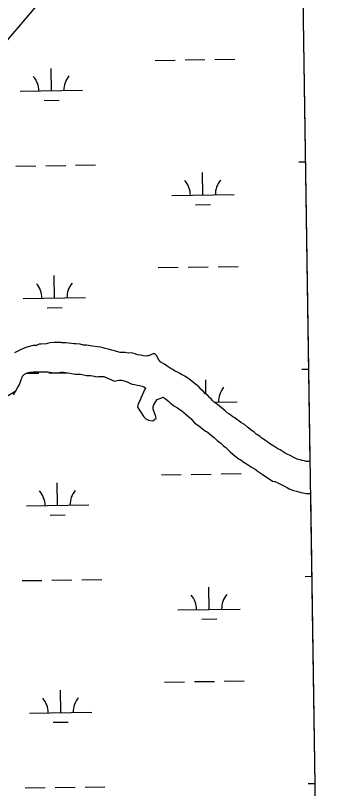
# Model space of a CAD drawing. Extents: x 3807117 to 3845308, y 337856 to 363736.
# Drawn here: x 3842666 to 3843179, y 346874 to 348115 of the extents above; entities that cross this region are included whole.
import ezdxf

# ---------------------------------------------------------------- set-up
doc = ezdxf.new("R2010")
doc.units = 0
for name, color, linetype in [('V-GRID-FRAM', 7, 'Continuous'), ('V-SITE-VEGE', 7, 'Continuous'), ('V-TOPO-SHOR', 7, 'Continuous'), ('V-WETL-SWMP', 7, 'Continuous')]:
    doc.layers.add(name, color=color, linetype=linetype)

msp = doc.modelspace()

# ---------------------------------------------------------------- linework, layer by layer
at = {"layer": 'V-GRID-FRAM'}
msp.add_lwpolyline([(3811100.6, 361461.9), (3842914.2, 361938.5), (3843194.5, 343758.3), (3811365, 343281.4), (3811100.6, 361461.9)], dxfattribs=at)
at = {"layer": 'V-SITE-VEGE'}
msp.add_line((3842745.4, 348184.2), (3842568.8, 347977.2), dxfattribs=at)
at = {"layer": 'V-TOPO-SHOR'}
for p, q in [((3842680.1, 347580.9), (3842674, 347578.5)), ((3842684.4, 347582.5), (3842680.1, 347580.9)), ((3842694.7, 347585.5), (3842684.4, 347582.5)), ((3842699.9, 347585.5), (3842694.7, 347585.5)), ((3842704.1, 347587.5), (3842699.9, 347585.5)), ((3842707.2, 347587.4), (3842704.1, 347587.5)), ((3842716.2, 347588.1), (3842707.2, 347587.4)), ((3842717.7, 347588.7), (3842716.2, 347588.1)), ((3842721.3, 347589.5), (3842717.7, 347588.7)), ((3842728, 347590.4), (3842721.3, 347589.5)), ((3842736.3, 347590.4), (3842728, 347590.4)), ((3842738.3, 347590.1), (3842736.3, 347590.4)), ((3842739.2, 347590), (3842738.3, 347590.1)), ((3842740.7, 347589.7), (3842739.2, 347590)), ((3842746.7, 347589.7), (3842740.7, 347589.7)), ((3842760.2, 347587.9), (3842746.7, 347589.7)), ((3842763.3, 347587.9), (3842760.2, 347587.9)), ((3842769.7, 347587.2), (3842763.3, 347587.9)), ((3842775.2, 347586), (3842769.7, 347587.2)), ((3842780, 347585.7), (3842775.2, 347586)), ((3842786.7, 347585), (3842780, 347585.7)), ((3842789.9, 347584.2), (3842786.7, 347585)), ((3842797.5, 347583.1), (3842789.9, 347584.2)), ((3842802.6, 347582.7), (3842797.5, 347583.1)), ((3842807, 347581.6), (3842802.6, 347582.7)), ((3842809.8, 347580.4), (3842807, 347581.6)), ((3842814.9, 347579.7), (3842809.8, 347580.4)), ((3842670.9, 347576.5), (3842664.6, 347573.5)), ((3842674, 347578.5), (3842670.9, 347576.5)), ((3842820.9, 347577.7), (3842814.9, 347579.7)), ((3842824.9, 347577), (3842820.9, 347577.7)), ((3842830.4, 347575.4), (3842824.9, 347577)), ((3842834, 347574.3), (3842830.4, 347575.4)), ((3842838.8, 347573.9), (3842834, 347574.3)), ((3842841.9, 347574), (3842838.8, 347573.9)), ((3842846.7, 347573.2), (3842841.9, 347574)), ((3842851.5, 347573.3), (3842846.7, 347573.2)), ((3842858.2, 347571.7), (3842851.5, 347573.3)), ((3842861.8, 347570.6), (3842858.2, 347571.7)), ((3842866.6, 347569.8), (3842861.8, 347570.6)), ((3842870.9, 347568.7), (3842866.6, 347569.8)), ((3842875.3, 347568.3), (3842870.9, 347568.7)), ((3842877.2, 347568.5), (3842875.3, 347568.3)), ((3842878.9, 347568.7), (3842877.2, 347568.5)), ((3842882, 347569.6), (3842878.9, 347568.7)), ((3842886.4, 347572), (3842882, 347569.6)), ((3842889.9, 347572), (3842886.4, 347572)), ((3842892.7, 347568.9), (3842889.9, 347572)), ((3842895.6, 347562.6), (3842892.7, 347568.9)), ((3842899.2, 347558.6), (3842895.6, 347562.6)), ((3842905.1, 347555.1), (3842899.2, 347558.6)), ((3842689, 347542.3), (3842695.3, 347543.1)), ((3842695.3, 347543.1), (3842718, 347542.9)), ((3842718, 347542.9), (3842725.2, 347541.8)), ((3842909.5, 347552.4), (3842905.1, 347555.1)), ((3842914.3, 347548.9), (3842909.5, 347552.4)), ((3842918.3, 347546.9), (3842914.3, 347548.9)), ((3842921.9, 347544.2), (3842918.3, 347546.9)), ((3842925.1, 347543), (3842921.9, 347544.2)), ((3842929.5, 347540.3), (3842925.1, 347543)), ((3842674.4, 347526.8), (3842675.5, 347531)), ((3842675.5, 347531), (3842676.8, 347533.9)), ((3842676.8, 347533.9), (3842676.9, 347534.3)), ((3842676.9, 347534.3), (3842677.6, 347536.1)), ((3842677.6, 347536.1), (3842680.8, 347539.2)), ((3842680.8, 347539.2), (3842684.9, 347541.2)), ((3842684.9, 347541.2), (3842689, 347542.3)), ((3842725.2, 347541.8), (3842733.5, 347541.7)), ((3842733.5, 347541.7), (3842738.7, 347542.7)), ((3842738.7, 347542.7), (3842742.8, 347542.6)), ((3842742.8, 347542.6), (3842750, 347541.5)), ((3842750, 347541.5), (3842762.4, 347539.3)), ((3842762.4, 347539.3), (3842770.7, 347539.2)), ((3842770.7, 347539.2), (3842780, 347537)), ((3842780, 347537), (3842787.2, 347537)), ((3842787.2, 347537), (3842792.4, 347535.9)), ((3842792.4, 347535.9), (3842795.4, 347534.8)), ((3842795.4, 347534.8), (3842798.6, 347535.8)), ((3842798.6, 347535.8), (3842807.9, 347535.7)), ((3842807.9, 347535.7), (3842811.7, 347534.2)), ((3842811.7, 347534.2), (3842815.1, 347532.5)), ((3842815.1, 347532.5), (3842818.1, 347531.4)), ((3842818.1, 347531.4), (3842822.3, 347529.3)), ((3842932.3, 347538.7), (3842929.5, 347540.3)), ((3842937.8, 347536), (3842932.3, 347538.7)), ((3842946.6, 347530.1), (3842937.8, 347536)), ((3842667, 347512.5), (3842670.2, 347518.6)), ((3842670.2, 347518.6), (3842672.3, 347521.7)), ((3842672.3, 347521.7), (3842674.4, 347526.8)), ((3842822.3, 347529.3), (3842825.3, 347528.3)), ((3842825.3, 347528.3), (3842829.5, 347529.2)), ((3842829.5, 347529.2), (3842832.4, 347529.6)), ((3842832.4, 347529.6), (3842836.8, 347529.5)), ((3842836.8, 347529.5), (3842845.5, 347526.8)), ((3842845.5, 347526.8), (3842849.5, 347524.9)), ((3842849.5, 347524.9), (3842853.5, 347523.3)), ((3842853.5, 347523.3), (3842857.1, 347522.6)), ((3842857.1, 347522.6), (3842861.8, 347521.8)), ((3842861.8, 347521.8), (3842865, 347521.1)), ((3842865, 347521.1), (3842869.4, 347520.3)), ((3842869.4, 347520.3), (3842872.2, 347519.1)), ((3842872.2, 347519.1), (3842874.6, 347517.2)), ((3842952.2, 347525.4), (3842946.6, 347530.1)), ((3842957, 347521.9), (3842952.2, 347525.4)), ((3842960.6, 347518.7), (3842957, 347521.9)), ((3842964.2, 347514.8), (3842960.6, 347518.7)), ((3842633.8, 347493.2), (3842667, 347512.5)), ((3842873.8, 347515.3), (3842867.4, 347500.9)), ((3842874.7, 347516.6), (3842873.8, 347515.3)), ((3842874.6, 347517.2), (3842874.7, 347516.6)), ((3842967.4, 347512.1), (3842964.2, 347514.8)), ((3842970.6, 347508.5), (3842967.4, 347512.1)), ((3842974.6, 347505), (3842970.6, 347508.5)), ((3842866.3, 347497.8), (3842863.2, 347491.7)), ((3842867.4, 347500.9), (3842866.3, 347497.8)), ((3842888.4, 347491.1), (3842891.1, 347495.5)), ((3842891.1, 347495.5), (3842893.2, 347498.6)), ((3842893.2, 347498.6), (3842899.4, 347500.6)), ((3842899.4, 347500.6), (3842902.8, 347502.2)), ((3842902.8, 347502.2), (3842906.4, 347500)), ((3842906.4, 347500), (3842909.2, 347497.7)), ((3842909.2, 347497.7), (3842912, 347495.7)), ((3842912, 347495.7), (3842914.4, 347493.4)), ((3842914.4, 347493.4), (3842920, 347488.6)), ((3842977.4, 347501.9), (3842974.6, 347505)), ((3842979.8, 347499.9), (3842977.4, 347501.9)), ((3842982.2, 347497.1), (3842979.8, 347499.9)), ((3842985.4, 347494), (3842982.2, 347497.1)), ((3842990.2, 347490.5), (3842985.4, 347494)), ((3842863.2, 347491.7), (3842862.1, 347486.5)), ((3842862.1, 347486.5), (3842867.2, 347478.2)), ((3842886.9, 347487.3), (3842888.1, 347490.3)), ((3842886.9, 347483.1), (3842886.9, 347487.3)), ((3842887.9, 347480), (3842886.9, 347483.1)), ((3842888.1, 347490.3), (3842888.2, 347490.8)), ((3842888.2, 347490.8), (3842888.4, 347491.1)), ((3842920, 347488.6), (3842926, 347485.1)), ((3842926, 347485.1), (3842930.4, 347482)), ((3842930.4, 347482), (3842933.2, 347480.4)), ((3843002.2, 347480.7), (3842990.2, 347490.5)), ((3842867.2, 347478.2), (3842872.2, 347470.9)), ((3842872.2, 347470.9), (3842875.3, 347467.8)), ((3842886.6, 347464.5), (3842891.8, 347468.6)), ((3842889.9, 347475.9), (3842887.9, 347480)), ((3842890.9, 347472.8), (3842889.9, 347475.9)), ((3842891.8, 347468.6), (3842890.9, 347472.8)), ((3842933.2, 347480.4), (3842948, 347467.5)), ((3843005.7, 347477.5), (3843002.2, 347480.7)), ((3843009.3, 347475.2), (3843005.7, 347477.5)), ((3843014.9, 347470.9), (3843009.3, 347475.2)), ((3843017.7, 347469.3), (3843014.9, 347470.9)), ((3843021.3, 347466.6), (3843017.7, 347469.3)), ((3842875.3, 347467.8), (3842879.4, 347465.7)), ((3842879.4, 347465.7), (3842886.6, 347464.5)), ((3842948, 347467.5), (3842950, 347465.1)), ((3842950, 347465.1), (3842954, 347460.8)), ((3842954, 347460.8), (3842956.4, 347458.9)), ((3842956.4, 347458.9), (3842962.3, 347454.9)), ((3843024.5, 347464.6), (3843021.3, 347466.6)), ((3843027.7, 347461.9), (3843024.5, 347464.6)), ((3843033.3, 347458.4), (3843027.7, 347461.9)), ((3843038.5, 347454.4), (3843033.3, 347458.4)), ((3842962.3, 347454.9), (3842965.9, 347451.8)), ((3842965.9, 347451.8), (3842970.7, 347447.9)), ((3842970.7, 347447.9), (3842973.5, 347446.7)), ((3842973.5, 347446.7), (3842980.3, 347440.8)), ((3843045.7, 347448.6), (3843038.5, 347454.4)), ((3843048.4, 347446.6), (3843045.7, 347448.6)), ((3843052.4, 347443.1), (3843048.4, 347446.6)), ((3842980.3, 347440.8), (3842984.7, 347437.7)), ((3842984.7, 347437.7), (3842989.9, 347433)), ((3842989.9, 347433), (3842993.5, 347430.2)), ((3843058.4, 347439.2), (3843052.4, 347443.1)), ((3843061.2, 347436.8), (3843058.4, 347439.2)), ((3843065.6, 347433.7), (3843061.2, 347436.8)), ((3843071.6, 347429.8), (3843065.6, 347433.7)), ((3842993.5, 347430.2), (3842995.9, 347427.9)), ((3842995.9, 347427.9), (3842999.9, 347424.4)), ((3842999.9, 347424.4), (3843003.5, 347421.6)), ((3843003.5, 347421.6), (3843010.3, 347414.9)), ((3843075.2, 347427), (3843071.6, 347429.8)), ((3843080.4, 347423.9), (3843075.2, 347427)), ((3843086.7, 347419.6), (3843080.4, 347423.9)), ((3843090.7, 347417.7), (3843086.7, 347419.6)), ((3843010.3, 347414.9), (3843014.7, 347411)), ((3843014.7, 347411), (3843017.9, 347408.3)), ((3843017.9, 347408.3), (3843024.7, 347402.8)), ((3843098.7, 347412.6), (3843090.7, 347417.7)), ((3843102.7, 347410.6), (3843098.7, 347412.6)), ((3843105.5, 347409.1), (3843102.7, 347410.6)), ((3843113.4, 347405.2), (3843105.5, 347409.1)), ((3843024.7, 347402.8), (3843027.4, 347401.6)), ((3843027.4, 347401.6), (3843031.4, 347398.5)), ((3843031.4, 347398.5), (3843034.2, 347396.9)), ((3843034.2, 347396.9), (3843041, 347392.6)), ((3843117.8, 347402.8), (3843113.4, 347405.2)), ((3843122.6, 347401.7), (3843117.8, 347402.8)), ((3843125.8, 347400.5), (3843122.6, 347401.7)), ((3843129.7, 347400.2), (3843125.8, 347400.5)), ((3843132.9, 347399.4), (3843129.7, 347400.2)), ((3843136.5, 347399), (3843132.9, 347399.4)), ((3843138.3, 347399.3), (3843136.5, 347399)), ((3843041, 347392.6), (3843043.4, 347390.7)), ((3843043.4, 347390.7), (3843050.6, 347386.8)), ((3843050.6, 347386.8), (3843052.9, 347385.2)), ((3843052.9, 347385.2), (3843054, 347384.3)), ((3843054, 347384.3), (3843061.6, 347378.7)), ((3843061.6, 347378.7), (3843065.4, 347376.3)), ((3843065.4, 347376.3), (3843074.7, 347370.5)), ((3843074.7, 347370.5), (3843078.4, 347367.6)), ((3843078.4, 347367.6), (3843078.9, 347367.5)), ((3843078.9, 347367.5), (3843082.1, 347366.8)), ((3843082.1, 347366.8), (3843085.7, 347365.3)), ((3843085.7, 347365.3), (3843089.2, 347364.1)), ((3843089.2, 347364.1), (3843093.6, 347361.8)), ((3843093.6, 347361.8), (3843096.8, 347360.2)), ((3843096.8, 347360.2), (3843102.4, 347356.7)), ((3843102.4, 347356.7), (3843105.2, 347355.2)), ((3843105.2, 347355.2), (3843111.9, 347352.8)), ((3843111.9, 347352.8), (3843117.1, 347351.3)), ((3843117.1, 347351.3), (3843123.9, 347349.4)), ((3843123.9, 347349.4), (3843127.8, 347348.6)), ((3843127.8, 347348.6), (3843132.6, 347347.9)), ((3843132.6, 347347.9), (3843137.3, 347347.9)), ((3843137.3, 347347.9), (3843139.1, 347347.7))]:
    msp.add_line(p, q, dxfattribs=at)
at = {"layer": 'V-WETL-SWMP'}
for p, q in [((3843101.6, 349780.7), (3843138.3, 347399.3)), ((3842890.1, 348043), (3842922.1, 348043.5)), ((3842938.1, 348043.8), (3842970.1, 348044.2)), ((3842986.1, 348044.5), (3843018.1, 348045)), ((3842723.8, 347994.1), (3842723.2, 348030.1)), ((3842673.8, 347993.4), (3842773.8, 347994.9)), ((3842712, 347978.5), (3842736, 347978.9)), ((3843120.6, 347880), (3843130.9, 347880.1)), ((3842666.7, 347873.2), (3842698.7, 347873.6)), ((3842714.7, 347873.9), (3842746.7, 347874.4)), ((3842762.7, 347874.6), (3842794.7, 347875.1)), ((3842966.8, 347826.9), (3842966.2, 347862.9)), ((3842916.8, 347826.2), (3843016.8, 347827.7)), ((3842955, 347811.3), (3842979, 347811.7)), ((3842895.1, 347710.4), (3842927.1, 347710.9)), ((3842943.1, 347711.1), (3842975.1, 347711.6)), ((3842991.1, 347711.8), (3843023.1, 347712.3)), ((3842728.7, 347661.5), (3842728.2, 347697.5)), ((3842678.7, 347660.7), (3842778.7, 347662.2)), ((3842717, 347645.9), (3842741, 347646.2)), ((3842680.1, 347580.9), (3842674, 347578.5)), ((3842684.4, 347582.5), (3842680.1, 347580.9)), ((3842694.7, 347585.5), (3842684.4, 347582.5)), ((3842699.9, 347585.5), (3842694.7, 347585.5)), ((3842704.1, 347587.5), (3842699.9, 347585.5)), ((3842707.2, 347587.4), (3842704.1, 347587.5)), ((3842716.2, 347588.1), (3842707.2, 347587.4)), ((3842717.7, 347588.7), (3842716.2, 347588.1)), ((3842721.3, 347589.5), (3842717.7, 347588.7)), ((3842728, 347590.4), (3842721.3, 347589.5)), ((3842736.3, 347590.4), (3842728, 347590.4)), ((3842738.3, 347590.1), (3842736.3, 347590.4)), ((3842739.2, 347590), (3842738.3, 347590.1)), ((3842740.7, 347589.7), (3842739.2, 347590)), ((3842746.7, 347589.7), (3842740.7, 347589.7)), ((3842760.2, 347587.9), (3842746.7, 347589.7)), ((3842763.3, 347587.9), (3842760.2, 347587.9)), ((3842769.7, 347587.2), (3842763.3, 347587.9)), ((3842775.2, 347586), (3842769.7, 347587.2)), ((3842780, 347585.7), (3842775.2, 347586)), ((3842786.7, 347585), (3842780, 347585.7)), ((3842789.9, 347584.2), (3842786.7, 347585)), ((3842797.5, 347583.1), (3842789.9, 347584.2)), ((3842802.6, 347582.7), (3842797.5, 347583.1)), ((3842807, 347581.6), (3842802.6, 347582.7)), ((3842809.8, 347580.4), (3842807, 347581.6)), ((3842814.9, 347579.7), (3842809.8, 347580.4)), ((3842670.9, 347576.5), (3842664.6, 347573.5)), ((3842674, 347578.5), (3842670.9, 347576.5)), ((3842820.9, 347577.7), (3842814.9, 347579.7)), ((3842824.9, 347577), (3842820.9, 347577.7)), ((3842830.4, 347575.4), (3842824.9, 347577)), ((3842834, 347574.3), (3842830.4, 347575.4)), ((3842838.8, 347573.9), (3842834, 347574.3)), ((3842841.9, 347574), (3842838.8, 347573.9)), ((3842846.7, 347573.2), (3842841.9, 347574)), ((3842851.5, 347573.3), (3842846.7, 347573.2)), ((3842858.2, 347571.7), (3842851.5, 347573.3)), ((3842861.8, 347570.6), (3842858.2, 347571.7)), ((3842866.6, 347569.8), (3842861.8, 347570.6)), ((3842870.9, 347568.7), (3842866.6, 347569.8)), ((3842875.3, 347568.3), (3842870.9, 347568.7)), ((3842877.2, 347568.5), (3842875.3, 347568.3)), ((3842878.9, 347568.7), (3842877.2, 347568.5)), ((3842882, 347569.6), (3842878.9, 347568.7)), ((3842886.4, 347572), (3842882, 347569.6)), ((3842889.9, 347572), (3842886.4, 347572)), ((3842892.7, 347568.9), (3842889.9, 347572)), ((3842895.6, 347562.6), (3842892.7, 347568.9)), ((3842899.2, 347558.6), (3842895.6, 347562.6)), ((3842905.1, 347555.1), (3842899.2, 347558.6)), ((3842689, 347542.3), (3842695.3, 347543.1)), ((3842695.3, 347543.1), (3842718, 347542.9)), ((3842718, 347542.9), (3842725.2, 347541.8)), ((3842909.5, 347552.4), (3842905.1, 347555.1)), ((3842914.3, 347548.9), (3842909.5, 347552.4)), ((3842918.3, 347546.9), (3842914.3, 347548.9)), ((3842921.9, 347544.2), (3842918.3, 347546.9)), ((3842925.1, 347543), (3842921.9, 347544.2)), ((3842929.5, 347540.3), (3842925.1, 347543)), ((3843125.6, 347547.3), (3843136, 347547.5)), ((3842674.4, 347526.8), (3842675.5, 347531)), ((3842675.5, 347531), (3842676.8, 347533.9)), ((3842676.8, 347533.9), (3842676.9, 347534.3)), ((3842676.9, 347534.3), (3842677.6, 347536.1)), ((3842677.6, 347536.1), (3842680.8, 347539.2)), ((3842680.8, 347539.2), (3842684.9, 347541.2)), ((3842684, 347540.7), (3842703.7, 347541)), ((3842684.9, 347541.2), (3842689, 347542.3)), ((3842719.7, 347541.3), (3842748.8, 347541.7)), ((3842725.2, 347541.8), (3842733.5, 347541.7)), ((3842733.5, 347541.7), (3842738.7, 347542.7)), ((3842738.7, 347542.7), (3842742.8, 347542.6)), ((3842742.8, 347542.6), (3842750, 347541.5)), ((3842750, 347541.5), (3842762.4, 347539.3)), ((3842762.4, 347539.3), (3842770.7, 347539.2)), ((3842770.7, 347539.2), (3842780, 347537)), ((3842780, 347537), (3842787.2, 347537)), ((3842787.2, 347537), (3842792.4, 347535.9)), ((3842792.4, 347535.9), (3842795.4, 347534.8)), ((3842795.4, 347534.8), (3842798.6, 347535.8)), ((3842798.6, 347535.8), (3842807.9, 347535.7)), ((3842807.9, 347535.7), (3842811.7, 347534.2)), ((3842811.7, 347534.2), (3842815.1, 347532.5)), ((3842815.1, 347532.5), (3842818.1, 347531.4)), ((3842818.1, 347531.4), (3842822.3, 347529.3)), ((3842932.3, 347538.7), (3842929.5, 347540.3)), ((3842937.8, 347536), (3842932.3, 347538.7)), ((3842946.6, 347530.1), (3842937.8, 347536)), ((3842667, 347512.5), (3842670.2, 347518.6)), ((3842670.2, 347518.6), (3842672.3, 347521.7)), ((3842672.3, 347521.7), (3842674.4, 347526.8)), ((3842822.3, 347529.3), (3842825.3, 347528.3)), ((3842825.3, 347528.3), (3842829.5, 347529.2)), ((3842829.5, 347529.2), (3842832.4, 347529.6)), ((3842832.4, 347529.6), (3842836.8, 347529.5)), ((3842836.8, 347529.5), (3842845.5, 347526.8)), ((3842845.5, 347526.8), (3842849.5, 347524.9)), ((3842849.5, 347524.9), (3842853.5, 347523.3)), ((3842853.5, 347523.3), (3842857.1, 347522.6)), ((3842857.1, 347522.6), (3842861.8, 347521.8)), ((3842861.8, 347521.8), (3842865, 347521.1)), ((3842865, 347521.1), (3842869.4, 347520.3)), ((3842869.4, 347520.3), (3842872.2, 347519.1)), ((3842872.2, 347519.1), (3842874.6, 347517.2)), ((3842952.2, 347525.4), (3842946.6, 347530.1)), ((3842957, 347521.9), (3842952.2, 347525.4)), ((3842960.6, 347518.7), (3842957, 347521.9)), ((3842964.2, 347514.8), (3842960.6, 347518.7)), ((3842971.5, 347507.7), (3842971.2, 347530.3)), ((3842662.8, 347506.3), (3842667, 347512.5)), ((3842873.8, 347515.3), (3842867.4, 347500.9)), ((3842874.7, 347516.6), (3842873.8, 347515.3)), ((3842874.6, 347517.2), (3842874.7, 347516.6)), ((3842967.4, 347512.1), (3842964.2, 347514.8)), ((3842970.6, 347508.5), (3842967.4, 347512.1)), ((3842974.6, 347505), (3842970.6, 347508.5)), ((3842866.3, 347497.8), (3842863.2, 347491.7)), ((3842867.4, 347500.9), (3842866.3, 347497.8)), ((3842888.4, 347491.1), (3842891.1, 347495.5)), ((3842891.1, 347495.5), (3842893.2, 347498.6)), ((3842893.2, 347498.6), (3842899.4, 347500.6)), ((3842899.4, 347500.6), (3842902.8, 347502.2)), ((3842902.8, 347502.2), (3842906.4, 347500)), ((3842906.4, 347500), (3842909.2, 347497.7)), ((3842909.2, 347497.7), (3842912, 347495.7)), ((3842912, 347495.7), (3842914.4, 347493.4)), ((3842914.4, 347493.4), (3842920, 347488.6)), ((3842977.4, 347501.9), (3842974.6, 347505)), ((3842979.8, 347499.9), (3842977.4, 347501.9)), ((3842982.2, 347497.1), (3842979.8, 347499.9)), ((3842985.4, 347494), (3842982.2, 347497.1)), ((3842984.9, 347494.5), (3843021.7, 347495)), ((3842990.2, 347490.5), (3842985.4, 347494)), ((3842863.2, 347491.7), (3842862.1, 347486.5)), ((3842862.1, 347486.5), (3842867.2, 347478.2)), ((3842886.9, 347487.3), (3842888.1, 347490.3)), ((3842886.9, 347483.1), (3842886.9, 347487.3)), ((3842887.9, 347480), (3842886.9, 347483.1)), ((3842888.1, 347490.3), (3842888.2, 347490.8)), ((3842888.2, 347490.8), (3842888.4, 347491.1)), ((3842920, 347488.6), (3842926, 347485.1)), ((3842926, 347485.1), (3842930.4, 347482)), ((3842930.4, 347482), (3842933.2, 347480.4)), ((3843002.2, 347480.7), (3842990.2, 347490.5)), ((3842867.2, 347478.2), (3842872.2, 347470.9)), ((3842872.2, 347470.9), (3842875.3, 347467.8)), ((3842886.6, 347464.5), (3842891.8, 347468.6)), ((3842889.9, 347475.9), (3842887.9, 347480)), ((3842890.9, 347472.8), (3842889.9, 347475.9)), ((3842891.8, 347468.6), (3842890.9, 347472.8)), ((3842933.2, 347480.4), (3842948, 347467.5)), ((3843005.7, 347477.5), (3843002.2, 347480.7)), ((3843009.3, 347475.2), (3843005.7, 347477.5)), ((3843014.9, 347470.9), (3843009.3, 347475.2)), ((3843017.7, 347469.3), (3843014.9, 347470.9)), ((3843021.3, 347466.6), (3843017.7, 347469.3)), ((3842875.3, 347467.8), (3842879.4, 347465.7)), ((3842879.4, 347465.7), (3842886.6, 347464.5)), ((3842948, 347467.5), (3842950, 347465.1)), ((3842950, 347465.1), (3842954, 347460.8)), ((3842954, 347460.8), (3842956.4, 347458.9)), ((3842956.4, 347458.9), (3842962.3, 347454.9)), ((3843024.5, 347464.6), (3843021.3, 347466.6)), ((3843027.7, 347461.9), (3843024.5, 347464.6)), ((3843033.3, 347458.4), (3843027.7, 347461.9)), ((3843038.5, 347454.4), (3843033.3, 347458.4)), ((3842962.3, 347454.9), (3842965.9, 347451.8)), ((3842965.9, 347451.8), (3842970.7, 347447.9)), ((3842970.7, 347447.9), (3842973.5, 347446.7)), ((3842973.5, 347446.7), (3842980.3, 347440.8)), ((3843045.7, 347448.6), (3843038.5, 347454.4)), ((3843048.4, 347446.6), (3843045.7, 347448.6)), ((3843052.4, 347443.1), (3843048.4, 347446.6)), ((3842980.3, 347440.8), (3842984.7, 347437.7)), ((3842984.7, 347437.7), (3842989.9, 347433)), ((3842989.9, 347433), (3842993.5, 347430.2)), ((3843058.4, 347439.2), (3843052.4, 347443.1)), ((3843061.2, 347436.8), (3843058.4, 347439.2)), ((3843065.6, 347433.7), (3843061.2, 347436.8)), ((3843071.6, 347429.8), (3843065.6, 347433.7)), ((3842993.5, 347430.2), (3842995.9, 347427.9)), ((3842995.9, 347427.9), (3842999.9, 347424.4)), ((3842999.9, 347424.4), (3843003.5, 347421.6)), ((3843003.5, 347421.6), (3843010.3, 347414.9)), ((3843075.2, 347427), (3843071.6, 347429.8)), ((3843080.4, 347423.9), (3843075.2, 347427)), ((3843086.7, 347419.6), (3843080.4, 347423.9)), ((3843090.7, 347417.7), (3843086.7, 347419.6)), ((3843010.3, 347414.9), (3843014.7, 347411)), ((3843014.7, 347411), (3843017.9, 347408.3)), ((3843017.9, 347408.3), (3843024.7, 347402.8)), ((3843098.7, 347412.6), (3843090.7, 347417.7)), ((3843102.7, 347410.6), (3843098.7, 347412.6)), ((3843105.5, 347409.1), (3843102.7, 347410.6)), ((3843113.4, 347405.2), (3843105.5, 347409.1)), ((3843024.7, 347402.8), (3843027.4, 347401.6)), ((3843027.4, 347401.6), (3843031.4, 347398.5)), ((3843031.4, 347398.5), (3843034.2, 347396.9)), ((3843034.2, 347396.9), (3843041, 347392.6)), ((3843117.8, 347402.8), (3843113.4, 347405.2)), ((3843122.6, 347401.7), (3843117.8, 347402.8)), ((3843125.8, 347400.5), (3843122.6, 347401.7)), ((3843129.7, 347400.2), (3843125.8, 347400.5)), ((3843132.9, 347399.4), (3843129.7, 347400.2)), ((3843136.5, 347399), (3843132.9, 347399.4)), ((3843138.3, 347399.3), (3843136.5, 347399)), ((3843041, 347392.6), (3843043.4, 347390.7)), ((3843043.4, 347390.7), (3843050.6, 347386.8)), ((3843050.6, 347386.8), (3843052.9, 347385.2)), ((3843052.9, 347385.2), (3843054, 347384.3)), ((3843054, 347384.3), (3843061.6, 347378.7)), ((3842900.1, 347377.8), (3842932.1, 347378.2)), ((3842948.1, 347378.5), (3842980.1, 347379)), ((3842996.1, 347379.2), (3843028.1, 347379.7)), ((3843061.6, 347378.7), (3843065.4, 347376.3)), ((3843065.4, 347376.3), (3843074.7, 347370.5)), ((3843074.7, 347370.5), (3843078.4, 347367.6)), ((3842733.7, 347328.8), (3842733.2, 347364.8)), ((3843078.4, 347367.6), (3843078.9, 347367.5)), ((3843078.9, 347367.5), (3843082.1, 347366.8)), ((3843082.1, 347366.8), (3843085.7, 347365.3)), ((3843085.7, 347365.3), (3843089.2, 347364.1)), ((3843089.2, 347364.1), (3843093.6, 347361.8)), ((3843093.6, 347361.8), (3843096.8, 347360.2)), ((3843096.8, 347360.2), (3843102.4, 347356.7)), ((3843102.4, 347356.7), (3843105.2, 347355.2)), ((3843105.2, 347355.2), (3843111.9, 347352.8)), ((3843111.9, 347352.8), (3843117.1, 347351.3)), ((3843117.1, 347351.3), (3843123.9, 347349.4)), ((3843123.9, 347349.4), (3843127.8, 347348.6)), ((3843127.8, 347348.6), (3843132.6, 347347.9)), ((3843132.6, 347347.9), (3843137.3, 347347.9)), ((3843137.3, 347347.9), (3843139.1, 347347.7)), ((3843139.1, 347347.7), (3843168, 345477.4)), ((3842683.7, 347328.1), (3842783.7, 347329.6)), ((3842722, 347313.2), (3842746, 347313.6)), ((3842676.7, 347207.9), (3842708.7, 347208.4)), ((3842724.7, 347208.6), (3842756.7, 347209.1)), ((3842772.7, 347209.3), (3842804.7, 347209.8)), ((3843130.5, 347214.7), (3843141.2, 347214.9)), ((3842976.7, 347161.6), (3842976.2, 347197.6)), ((3842926.7, 347160.9), (3843026.7, 347162.4)), ((3842965, 347146), (3842989, 347146.4)), ((3843001, 347046.6), (3843033, 347047)), ((3842905.1, 347045.1), (3842937.1, 347045.6)), ((3842953.1, 347045.8), (3842985.1, 347046.3)), ((3842738.7, 346996.2), (3842738.2, 347032.2)), ((3842688.7, 346995.4), (3842788.7, 346996.9)), ((3842726.9, 346980.6), (3842750.9, 346980.9)), ((3842681.7, 346875.3), (3842713.7, 346875.7)), ((3842729.7, 346876), (3842761.7, 346876.5)), ((3842777.7, 346876.7), (3842809.7, 346877.2)), ((3843135.5, 346882.1), (3843146.3, 346882.2))]:
    msp.add_line(p, q, dxfattribs=at)
for centre, start, end in [((3842668.5, 347993.8), 0.0865, 41.6302), ((3842779, 347995.4), 140.0865, 181.6302), ((3842911.5, 347826.6), 0.0865, 41.6302), ((3843022, 347828.2), 140.0865, 181.6302), ((3842673.5, 347661.1), 0.0865, 41.6302), ((3842784, 347662.8), 140.0865, 181.6302), ((3843027, 347495.6), 140.0865, 181.6302), ((3842678.5, 347328.5), 0.0865, 41.6302), ((3842789, 347330.1), 140.0865, 181.6302), ((3842921.5, 347161.3), 0.0865, 41.6302), ((3843032, 347162.9), 140.0865, 181.6302), ((3842683.5, 346995.8), 0.0865, 41.6302), ((3842793.9, 346997.5), 140.0865, 181.6302)]:
    msp.add_arc(centre, 35.2, start, end, dxfattribs=at)

doc.saveas('drawing.dxf')
